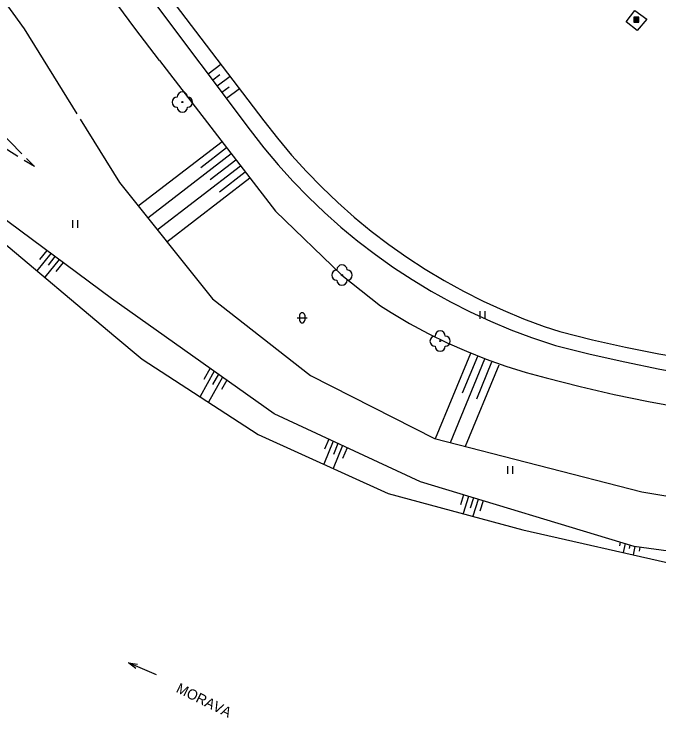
# Model space of a CAD drawing. Extents: x -538441 to -536770, y -1181008 to -1179809.
# Drawn here: x -537585.3 to -537522, y -1180734.9 to -1180665.8 of the extents above; entities that cross this region are included whole.
import ezdxf

# ---------------------------------------------------------------- set-up
doc = ezdxf.new("R2010")
doc.units = 0
for name, color, linetype in [('Vrstva 14', 7, 'Continuous'), ('Vrstva 15', 7, 'Continuous'), ('Vrstva 22', 7, 'Continuous'), ('Vrstva 25', 7, 'Continuous'), ('Vrstva 36', 7, 'Continuous'), ('Vrstva 45', 7, 'Continuous'), ('Vrstva 7', 7, 'Continuous')]:
    doc.layers.add(name, color=color, linetype=linetype)

msp = doc.modelspace()

# ---------------------------------------------------------------- linework, layer by layer
at = {"layer": 'Vrstva 14'}
for p, q in [((-537573.42, -1180667.21), (-537593.09, -1180640.69)), ((-537594.91, -1180652.5), (-537584.28, -1180667.29)), ((-537571.885, -1180661.727), (-537560.758, -1180676.295)), ((-537572.913, -1180662.812), (-537562.094, -1180677.223)), ((-537584.28, -1180667.29), (-537579.119, -1180675.612)), ((-537570.989, -1180670.374), (-537573.42, -1180667.21)), ((-537593.74, -1180670.11), (-537584.511, -1180679.533)), ((-537570.989, -1180670.374), (-537559.63, -1180685.16)), ((-537584.89, -1180679.808), (-537598.82, -1180671.31)), ((-537578.792, -1180676.139), (-537574.94, -1180682.35)), ((-537584.038, -1180680.016), (-537583.28, -1180680.79)), ((-537583.28, -1180680.79), (-537584.269, -1180680.186)), ((-537574.94, -1180682.35), (-537565.79, -1180693.77)), ((-537592.06, -1180683.41), (-537575.48, -1180697.36)), ((-537575.7, -1180693.73), (-537588.89, -1180683.98)), ((-537548.506, -1180688.433), (-537546.738, -1180689.681)), ((-537549.805, -1180689.438), (-537548.031, -1180690.695)), ((-537559.74, -1180705.05), (-537575.7, -1180693.73)), ((-537565.79, -1180693.77), (-537556.18, -1180701.31)), ((-537539.242, -1180693.992), (-537537.275, -1180694.893)), ((-537540.513, -1180695.047), (-537538.54, -1180695.958)), ((-537575.48, -1180697.36), (-537572.7, -1180699.7)), ((-537572.7, -1180699.7), (-537561.31, -1180707.07)), ((-537556.18, -1180701.31), (-537544.01, -1180707.46)), ((-537535.03, -1180700.998), (-537533.08, -1180701.525)), ((-537545.41, -1180711.73), (-537559.74, -1180705.05)), ((-537561.31, -1180707.07), (-537548.58, -1180712.86)), ((-537544.01, -1180707.46), (-537523.671, -1180712.712)), ((-537524.428, -1180718.057), (-537545.41, -1180711.73)), ((-537548.58, -1180712.86), (-537535.37, -1180716.42)), ((-537523.671, -1180712.712), (-537508.61, -1180715.19)), ((-537535.37, -1180716.42), (-537517.43, -1180720.49)), ((-537509.36, -1180720.19), (-537524.428, -1180718.057))]:
    msp.add_line(p, q, dxfattribs=at)
for points in [[(-537560.758, -1180676.295), (-537559.43, -1180678.003), (-537558.04, -1180679.662), (-537556.59, -1180681.267), (-537555.082, -1180682.818)], [(-537562.094, -1180677.223), (-537560.762, -1180678.941), (-537559.368, -1180680.608), (-537557.913, -1180682.223), (-537556.4, -1180683.783)], [(-537555.082, -1180682.818), (-537553.517, -1180684.312), (-537551.898, -1180685.747), (-537550.227, -1180687.122), (-537548.506, -1180688.433)], [(-537556.4, -1180683.783), (-537554.83, -1180685.287), (-537553.206, -1180686.732), (-537551.53, -1180688.116), (-537549.805, -1180689.438)], [(-537559.63, -1180685.16), (-537553.1, -1180691.44)], [(-537546.738, -1180689.681), (-537544.925, -1180690.862), (-537543.07, -1180691.975), (-537541.175, -1180693.019), (-537539.242, -1180693.992)], [(-537548.031, -1180690.695), (-537546.213, -1180691.886), (-537544.352, -1180693.009), (-537542.452, -1180694.063), (-537540.513, -1180695.047)], [(-537553.1, -1180691.44), (-537549.334, -1180694.452)], [(-537549.334, -1180694.452), (-537548.275, -1180695.122), (-537546.487, -1180696.177), (-537544.66, -1180697.163), (-537542.796, -1180698.077)], [(-537537.275, -1180694.893), (-537535.276, -1180695.72), (-537533.248, -1180696.473), (-537531.733, -1180696.981)], [(-537538.54, -1180695.958), (-537536.534, -1180696.797), (-537534.499, -1180697.56), (-537532.438, -1180698.249), (-537532.164, -1180698.334)], [(-537531.733, -1180696.981), (-537528.51, -1180697.785), (-537525.268, -1180698.511), (-537522.01, -1180699.158)], [(-537542.796, -1180698.077), (-537540.898, -1180698.919), (-537538.969, -1180699.687), (-537537.012, -1180700.381), (-537535.03, -1180700.998)], [(-537532.164, -1180698.334), (-537528.761, -1180699.188), (-537525.339, -1180699.965)], [(-537522.01, -1180699.158), (-537518.737, -1180699.727), (-537515.451, -1180700.217), (-537512.155, -1180700.628)], [(-537525.339, -1180699.965), (-537521.901, -1180700.663), (-537518.448, -1180701.283)], [(-537533.08, -1180701.525), (-537529.747, -1180702.38), (-537526.396, -1180703.158)], [(-537526.396, -1180703.158), (-537523.027, -1180703.858), (-537519.642, -1180704.479)]]:
    msp.add_lwpolyline(points, dxfattribs=at)
at = {"layer": 'Vrstva 15'}
for p, q in [((-537564.975, -1180670.773), (-537566.229, -1180671.715)), ((-537565.079, -1180671.79), (-537565.779, -1180672.315)), ((-537564.065, -1180671.966), (-537565.329, -1180672.914)), ((-537564.179, -1180672.989), (-537564.878, -1180673.514)), ((-537563.154, -1180673.158), (-537564.428, -1180674.114)), ((-537573.092, -1180684.656), (-537564.87, -1180678.339)), ((-537566.948, -1180680.88), (-537564.413, -1180678.933)), ((-537572.154, -1180685.827), (-537563.956, -1180679.528)), ((-537566.033, -1180682.07), (-537563.499, -1180680.123)), ((-537571.216, -1180686.998), (-537563.042, -1180680.718)), ((-537565.12, -1180683.26), (-537562.585, -1180681.312)), ((-537570.278, -1180688.168), (-537562.129, -1180681.907)), ((-537582.06, -1180689.029), (-537582.785, -1180689.923)), ((-537581.659, -1180689.325), (-537583.025, -1180691.012)), ((-537581.256, -1180689.623), (-537581.941, -1180690.468)), ((-537580.853, -1180689.921), (-537582.259, -1180691.656)), ((-537580.452, -1180690.218), (-537581.166, -1180691.1)), ((-537543.914, -1180707.485), (-537540.469, -1180699.097)), ((-537541.263, -1180703.005), (-537539.776, -1180699.382)), ((-537542.448, -1180707.863), (-537539.082, -1180699.667)), ((-537539.876, -1180703.575), (-537538.388, -1180699.952)), ((-537566.044, -1180700.579), (-537566.668, -1180701.697)), ((-537540.982, -1180708.242), (-537537.694, -1180700.237)), ((-537565.633, -1180700.871), (-537567.029, -1180703.369)), ((-537564.814, -1180701.451), (-537566.188, -1180703.914)), ((-537565.222, -1180701.162), (-537565.795, -1180702.186)), ((-537564.401, -1180701.744), (-537564.922, -1180702.675)), ((-537553.949, -1180707.749), (-537554.89, -1180709.99)), ((-537554.402, -1180707.538), (-537554.818, -1180708.526)), ((-537553.043, -1180708.172), (-537553.979, -1180710.404)), ((-537553.497, -1180707.96), (-537553.944, -1180709.029)), ((-537552.59, -1180708.383), (-537553.035, -1180709.446)), ((-537541.162, -1180713.011), (-537541.472, -1180713.997)), ((-537540.682, -1180713.156), (-537541.216, -1180714.845)), ((-537540.204, -1180713.3), (-537540.518, -1180714.298)), ((-537539.725, -1180713.444), (-537540.249, -1180715.105)), ((-537539.245, -1180713.589), (-537539.565, -1180714.599)), ((-537525.808, -1180717.641), (-537525.882, -1180718.011)), ((-537525.327, -1180717.786), (-537525.503, -1180718.658)), ((-537524.846, -1180717.931), (-537524.916, -1180718.273)), ((-537524.363, -1180718.066), (-537524.528, -1180718.88)), ((-537523.868, -1180718.136), (-537523.944, -1180718.52))]:
    msp.add_line(p, q, dxfattribs=at)
at = {"layer": 'Vrstva 22'}
for centre in [(-537568.76, -1180674.47), (-537553.1, -1180691.44), (-537543.47, -1180697.92)]:
    msp.add_circle(centre, 0.05, dxfattribs=at)
for centre, start, end in [((-537568.76, -1180673.97), 0, 180), ((-537569.26, -1180674.47), 90, 270), ((-537568.26, -1180674.47), 270, 90), ((-537568.76, -1180674.97), 180, 0), ((-537553.1, -1180690.94), 0, 180), ((-537553.6, -1180691.44), 90, 270), ((-537552.6, -1180691.44), 270, 90), ((-537553.1, -1180691.94), 180, 0), ((-537543.47, -1180697.42), 0, 180), ((-537543.97, -1180697.92), 90, 270), ((-537542.97, -1180697.92), 270, 90), ((-537543.47, -1180698.42), 180, 0)]:
    msp.add_arc(centre, 0.5, start, end, dxfattribs=at)
at = {"layer": 'Vrstva 25'}
for points in [[(-537524.47, -1180666.64), (-537523.97, -1180666.64), (-537523.97, -1180666.14), (-537524.47, -1180666.14)], [(-537524.42, -1180666.59), (-537524.02, -1180666.59), (-537524.02, -1180666.19), (-537524.42, -1180666.19)], [(-537524.37, -1180666.54), (-537524.07, -1180666.54), (-537524.07, -1180666.24), (-537524.37, -1180666.24)], [(-537524.32, -1180666.49), (-537524.12, -1180666.49), (-537524.12, -1180666.29), (-537524.32, -1180666.29)], [(-537524.27, -1180666.44), (-537524.17, -1180666.44), (-537524.17, -1180666.34), (-537524.27, -1180666.34)]]:
    msp.add_lwpolyline(points, close=True, dxfattribs=at)
at = {"layer": 'Vrstva 36'}
for p, q in [((-537579.519, -1180686.817), (-537579.519, -1180686.067)), ((-537579.019, -1180686.817), (-537579.019, -1180686.067)), ((-537539.539, -1180695.727), (-537539.539, -1180694.977)), ((-537539.039, -1180695.727), (-537539.039, -1180694.977)), ((-537557.507, -1180695.63), (-537556.507, -1180695.63)), ((-537557.257, -1180695.38), (-537557.257, -1180695.88)), ((-537556.757, -1180695.38), (-537556.757, -1180695.88)), ((-537536.841, -1180710.938), (-537536.841, -1180710.188)), ((-537536.341, -1180710.938), (-537536.341, -1180710.188))]:
    msp.add_line(p, q, dxfattribs=at)
for centre, start, end in [((-537557.007, -1180695.38), 0, 180), ((-537557.007, -1180695.88), 180, 0)]:
    msp.add_arc(centre, 0.25, start, end, dxfattribs=at)
at = {"layer": 'Vrstva 45'}
msp.add_line((-537571.294, -1180730.676), (-537574.043, -1180729.474), dxfattribs=at)
msp.add_lwpolyline([(-537573.332, -1180730.035), (-537574.043, -1180729.474), (-537573.149, -1180729.615)], dxfattribs=at)
at = {"layer": 'Vrstva 7'}
msp.add_lwpolyline([(-537524.37, -1180665.48), (-537523.2, -1180666.32), (-537524.15, -1180667.44), (-537525.23, -1180666.59), (-537524.37, -1180665.48)], dxfattribs=at)

# ---------------------------------------------------------------- texts
at = {"layer": 'Vrstva 45'}
msp.add_text('MORAVA', height=1, rotation=333.56606, dxfattribs=at).set_placement((-537569.456, -1180732.312))

doc.saveas('drawing.dxf')
